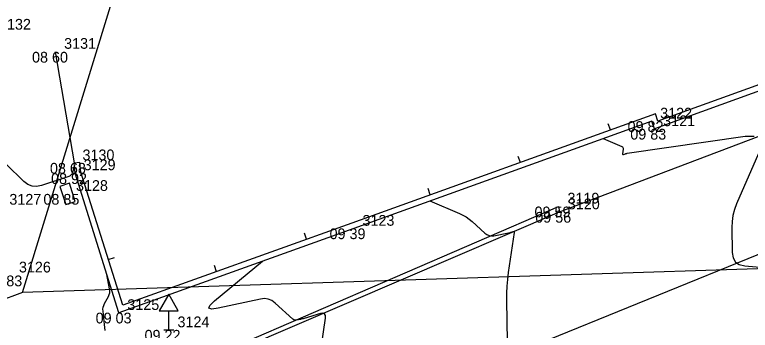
# Model space of a CAD drawing. Extents: x -703403 to -701924, y -1022520 to -1021856.
# Drawn here: x -702349.39 to -702330.19, y -1022275.76 to -1022267.52 of the extents above; entities that cross this region are included whole.
import ezdxf

# ---------------------------------------------------------------- set-up
doc = ezdxf.new("R2010")
doc.units = 0
for name, color, linetype in [('Ex_Major Contours', 7, 'Continuous'), ('Ex_Minor Contours', 7, 'Continuous'), ('Z_body', 7, 'Continuous'), ('Z_body_cisla', 7, 'Continuous'), ('Z_body_vysky_redukovane', 7, 'Continuous'), ('Z_dopravni_znacky', 7, 'Continuous'), ('Z_katastr_hranice', 7, 'Continuous'), ('Z_komunikace', 7, 'Continuous'), ('Z_komunikace_osa', 7, 'Continuous'), ('Z_obruba', 7, 'Continuous'), ('Z_pilire', 7, 'Continuous'), ('Z_ploty', 7, 'Continuous'), ('Z_ploty_znacky', 7, 'Continuous'), ('Z_vstupy', 7, 'Continuous')]:
    doc.layers.add(name, color=color, linetype=linetype)

# ---------------------------------------------------------------- blocks, each defined once
blk = doc.blocks.new('POINT_DISPLAY')
blk.add_line((0, 0), (0, 0))
blk = doc.blocks.new('Z666')
for p, q in [((-0.25, 0.13), (-0.25, -0.13)), ((0.25, 0.13), (-0.25, 0.13)), ((0.25, -0.13), (0.25, 0.13)), ((-0.25, -0.13), (0.25, -0.13))]:
    blk.add_line(p, q)
blk = doc.blocks.new('Z527')
for p, q in [((0, 0.93), (-0.25, 0.5)), ((0.25, 0.5), (0, 0.93)), ((-0.25, 0.5), (0.25, 0.5)), ((0, 0), (0, 0.5)), ((-0.13, 0), (0.13, 0))]:
    blk.add_line(p, q)
blk = doc.blocks.new('Z210')
blk.add_line((0, 0), (0, 0.17))

msp = doc.modelspace()

# ---------------------------------------------------------------- linework, layer by layer
at = {"layer": 'Ex_Major Contours'}
msp.add_lwpolyline([(-702347.03, -1022275.762), (-702347.041, -1022275.686), (-702347.05, -1022275.611), (-702347.084, -1022275.26), (-702347.086, -1022275.208), (-702347.079, -1022275.158), (-702347.066, -1022275.109), (-702347.044, -1022275.062), (-702346.944, -1022274.876), (-702346.923, -1022274.829), (-702346.911, -1022274.781), (-702346.907, -1022274.731), (-702346.912, -1022274.68), (-702346.981, -1022274.307)], dxfattribs=at)
at = {"layer": 'Ex_Minor Contours'}
for points in [[(-702334.027, -1022270.756), (-702333.545, -1022270.959), (-702333.526, -1022270.971), (-702333.513, -1022270.986), (-702333.506, -1022271.005), (-702333.506, -1022271.028), (-702333.52, -1022271.151), (-702333.52, -1022271.162), (-702333.516, -1022271.168), (-702333.509, -1022271.17), (-702333.499, -1022271.168), (-702333.449, -1022271.151), (-702333.437, -1022271.147), (-702333.425, -1022271.144), (-702333.412, -1022271.141), (-702333.399, -1022271.139), (-702330.321, -1022270.69), (-702330.083, -1022270.687)], [(-702329.975, -1022271.143), (-702330.546, -1022272.456), (-702330.602, -1022272.606), (-702330.642, -1022272.76), (-702330.664, -1022272.917), (-702330.67, -1022273.078), (-702330.66, -1022273.726), (-702330.638, -1022273.87), (-702330.575, -1022273.977), (-702330.474, -1022274.046), (-702330.332, -1022274.079), (-702327.84, -1022274.297)], [(-702347.831, -1022271.469), (-702347.89, -1022271.66), (-702347.903, -1022271.689), (-702347.921, -1022271.713), (-702347.944, -1022271.731), (-702347.973, -1022271.744), (-702348.693, -1022271.981), (-702348.82, -1022272.006), (-702348.938, -1022271.997), (-702349.048, -1022271.953), (-702349.151, -1022271.875), (-702349.613, -1022271.423)], [(-702338.55, -1022272.384), (-702337.779, -1022272.71), (-702337.69, -1022272.752), (-702337.606, -1022272.801), (-702337.527, -1022272.856), (-702337.452, -1022272.919), (-702337.119, -1022273.224), (-702337.065, -1022273.263), (-702337.007, -1022273.288), (-702336.945, -1022273.297), (-702336.879, -1022273.291), (-702336.5, -1022273.217), (-702336.485, -1022273.214), (-702336.469, -1022273.211), (-702336.454, -1022273.207), (-702336.439, -1022273.202), (-702336.378, -1022273.184), (-702336.365, -1022273.182), (-702336.356, -1022273.185), (-702336.352, -1022273.193), (-702336.352, -1022273.206), (-702336.506, -1022274.252), (-702336.529, -1022274.432), (-702336.544, -1022274.612), (-702336.552, -1022274.793), (-702336.553, -1022274.974), (-702336.536, -1022276.065)], [(-702341.454, -1022276.637), (-702341.278, -1022275.44), (-702341.278, -1022275.372), (-702341.3, -1022275.33), (-702341.344, -1022275.314), (-702341.411, -1022275.325), (-702341.832, -1022275.452), (-702341.857, -1022275.459), (-702341.882, -1022275.465), (-702341.908, -1022275.471), (-702341.933, -1022275.477), (-702342.036, -1022275.497), (-702342.061, -1022275.499), (-702342.084, -1022275.495), (-702342.106, -1022275.486), (-702342.126, -1022275.472), (-702342.589, -1022275.049), (-702342.676, -1022274.985), (-702342.769, -1022274.946), (-702342.87, -1022274.933), (-702342.977, -1022274.944), (-702344.077, -1022275.186), (-702344.248, -1022275.21), (-702344.321, -1022275.186), (-702344.295, -1022275.114), (-702344.171, -1022274.994), (-702342.924, -1022273.956)]]:
    msp.add_lwpolyline(points, dxfattribs=at)
at = {"layer": 'Z_katastr_hranice'}
for p, q in [((-702349.19, -1022274.77), (-702332.69, -1022221.19)), ((-702319.38, -1022273.81), (-702349.19, -1022274.77)), ((-702349.19, -1022274.77), (-702353.47, -1022276.38))]:
    msp.add_line(p, q, dxfattribs=at)
at = {"layer": 'Z_komunikace'}
for p, q in [((-702335.17, -1022272.67), (-702324.6, -1022268.65)), ((-702345.18, -1022276.96), (-702335.17, -1022272.67))]:
    msp.add_line(p, q, dxfattribs=at)
at = {"layer": 'Z_komunikace_osa'}
msp.add_line((-702338.41, -1022277.2), (-702327.6, -1022272.81), dxfattribs=at)
at = {"layer": 'Z_obruba'}
for p, q in [((-702345.13, -1022276.82), (-702335.19, -1022272.53)), ((-702335.19, -1022272.53), (-702335.17, -1022272.67))]:
    msp.add_line(p, q, dxfattribs=at)
at = {"layer": 'Z_ploty'}
for p, q in [((-702325.69, -1022267.81), (-702332.6, -1022270.3)), ((-702325.65, -1022267.96), (-702332.69, -1022270.5)), ((-702332.66, -1022270.11), (-702340.59, -1022272.96)), ((-702332.6, -1022270.3), (-702332.66, -1022270.11)), ((-702332.76, -1022270.3), (-702340.54, -1022273.1)), ((-702332.69, -1022270.5), (-702332.76, -1022270.3)), ((-702347.84, -1022271.39), (-702347.69, -1022271.37)), ((-702347.81, -1022271.66), (-702347.84, -1022271.39)), ((-702347.66, -1022271.63), (-702347.69, -1022271.37)), ((-702346.67, -1022275.3), (-702347.81, -1022271.66)), ((-702346.57, -1022275.1), (-702347.66, -1022271.63)), ((-702340.59, -1022272.96), (-702346.57, -1022275.1)), ((-702340.54, -1022273.1), (-702346.67, -1022275.3))]:
    msp.add_line(p, q, dxfattribs=at)
at = {"layer": 'Z_vstupy'}
msp.add_line((-702348.33, -1022268.49), (-702347.84, -1022271.39), dxfattribs=at)

# ---------------------------------------------------------------- block references
at = {"layer": 'Z_body'}
for p in [(-702348.33, -1022268.49), (-702332.76, -1022270.3), (-702332.69, -1022270.5), (-702347.84, -1022271.39), (-702347.81, -1022271.66), (-702348.01, -1022272.2), (-702335.19, -1022272.53), (-702335.17, -1022272.67), (-702340.54, -1022273.1), (-702346.67, -1022275.3), (-702345.37, -1022275.75)]:
    msp.add_blockref('POINT_DISPLAY', p, dxfattribs=at)
at = {"layer": 'Z_dopravni_znacky'}
msp.add_blockref('Z527', (-702345.37, -1022275.75), dxfattribs=at)
at = {"layer": 'Z_pilire', "rotation": -72.00000000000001}
msp.add_blockref('Z666', (-702348.01, -1022272.2), dxfattribs=at)
at = {"layer": 'Z_ploty_znacky'}
for p, rotation in [((-702333.84, -1022270.53), 19.8), ((-702336.19, -1022271.38), 19.8), ((-702338.54, -1022272.22), 19.8), ((-702341.77, -1022273.38), 19.7), ((-702346.95, -1022273.91), -72.50000000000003), ((-702344.12, -1022274.23), 19.7)]:
    msp.add_blockref('Z210', p, dxfattribs=dict(at, rotation=rotation))

# ---------------------------------------------------------------- texts
at = {"layer": 'Z_body_cisla'}
for s, p in [('3132', (-702349.8, -1022267.91)), ('3131', (-702348.1, -1022268.41)), ('3122', (-702332.54, -1022270.23)), ('3121', (-702332.46, -1022270.43)), ('3130', (-702347.62, -1022271.32)), ('3129', (-702347.59, -1022271.58)), ('3128', (-702347.79, -1022272.12)), ('3127', (-702349.53, -1022272.48)), ('3119', (-702334.96, -1022272.45)), ('3120', (-702334.95, -1022272.6)), ('3123', (-702340.31, -1022273.03)), ('3126', (-702349.28, -1022274.25)), ('3125', (-702346.45, -1022275.23)), ('3124', (-702345.14, -1022275.68))]:
    msp.add_text(s, height=0.28, dxfattribs=at).set_placement(p)
at = {"layer": 'Z_body_vysky_redukovane'}
for s, p in [('08 60', (-702348.937, -1022268.77)), ('09 82', (-702333.39, -1022270.58)), ('09 83', (-702333.32, -1022270.78)), ('08 68', (-702348.47, -1022271.67)), ('08 92', (-702348.44, -1022271.94)), ('08 85', (-702348.64, -1022272.48)), ('09 59', (-702335.82, -1022272.81)), ('09 56', (-702335.8, -1022272.95)), ('09 39', (-702341.17, -1022273.38)), ('08 83', (-702350.13, -1022274.61)), ('09 03', (-702347.277, -1022275.58)), ('09 22', (-702346, -1022276.03))]:
    msp.add_text(s, height=0.28, dxfattribs=at).set_placement(p)

doc.saveas('drawing.dxf')
